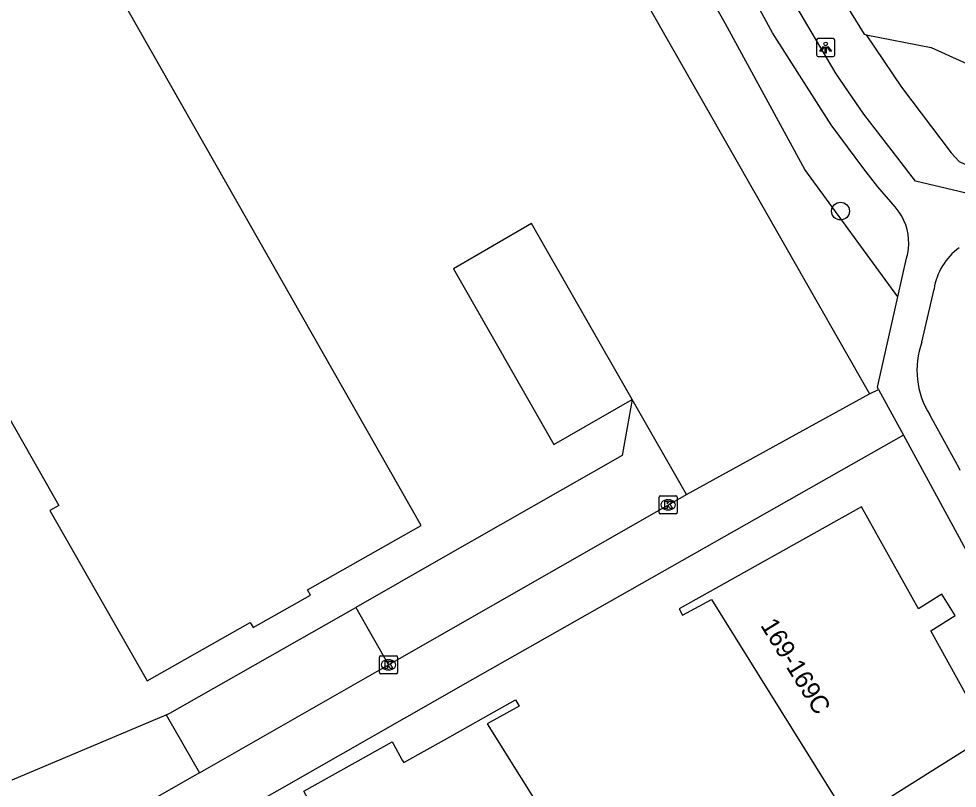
# Model space of a CAD drawing. Extents: x 160379 to 161131, y 383940 to 384849.
# Drawn here: x 160948.4 to 160999.9, y 384097.8 to 384140 of the extents above; entities that cross this region are included whole.
import ezdxf

# ---------------------------------------------------------------- set-up
doc = ezdxf.new("R2010")
doc.units = 0
for name, color, linetype in [('IMGEO_Boom', 7, 'Continuous'), ('IMGEO_Groenvoorziening', 7, 'Continuous'), ('IMGEO_Kolk', 7, 'Continuous'), ('IMGEO_Lichtpunt', 7, 'Continuous'), ('IMGEO_Loofbos', 7, 'Continuous'), ('IMGEO_Pand', 7, 'Continuous'), ('IMGEO_Pand_nummerreeks', 7, 'Continuous'), ('IMGEO_Rijbaan_lokaal_open', 7, 'Continuous'), ('IMGEO_Voetpad_halfverhard', 7, 'Continuous'), ('IMGEO_Voetpad_open', 7, 'Continuous')]:
    doc.layers.add(name, color=color, linetype=linetype)

msp = doc.modelspace()

# ---------------------------------------------------------------- linework, layer by layer
at = {"layer": 'IMGEO_Boom'}
msp.add_circle((160993.491, 384129.487), 0.489, dxfattribs=at)
at = {"layer": 'IMGEO_Groenvoorziening'}
for points in [[(160987.605, 384146.977), (160990.804, 384145.659), (160994.784, 384139.197), (160994.905, 384139.173)], [(160994.905, 384139.173), (160998.463, 384138.478), (161007.166, 384134.542), (161007.773, 384134.636)], [(160994.905, 384139.173), (160996.839, 384136.297), (160999.577, 384132.69), (161000.006, 384132.205), (161000.593, 384131.93), (161000.909, 384131.883), (161006.091, 384132.899), (161008.817, 384133.644), (161007.773, 384134.636)]]:
    msp.add_lwpolyline(points, dxfattribs=at)
at = {"layer": 'IMGEO_Kolk'}
for p, q in [((160983.526, 384112.926), (160983.526, 384113.778)), ((160983.601, 384113.852), (160984.453, 384113.852)), ((160984.014, 384113.632), (160984.039, 384113.632)), ((160984.527, 384113.778), (160984.527, 384112.926)), ((160984.453, 384112.852), (160983.601, 384112.852)), ((160984.037, 384113.072), (160984.012, 384113.072)), ((160968.171, 384104.144), (160968.171, 384104.996)), ((160968.246, 384105.07), (160969.098, 384105.07)), ((160968.659, 384104.85), (160968.684, 384104.85)), ((160969.172, 384104.996), (160969.172, 384104.144)), ((160968.682, 384104.29), (160968.657, 384104.29)), ((160969.098, 384104.07), (160968.246, 384104.07))]:
    msp.add_line(p, q, dxfattribs=at)
for points in [[(160983.526, 384112.926), (160983.526, 384113.778)], [(160983.601, 384113.852), (160984.453, 384113.852)], [(160983.847, 384113.552), (160983.97, 384113.552), (160983.97, 384113.401), (160984.1, 384113.552), (160984.264, 384113.552), (160984.118, 384113.401), (160984.271, 384113.152), (160984.119, 384113.152), (160984.034, 384113.316), (160983.97, 384113.249), (160983.97, 384113.152), (160983.847, 384113.152), (160983.847, 384113.552)], [(160984.527, 384113.778), (160984.527, 384112.926)], [(160984.453, 384112.852), (160983.601, 384112.852)], [(160968.171, 384104.144), (160968.171, 384104.996)], [(160968.246, 384105.07), (160969.098, 384105.07)], [(160968.492, 384104.77), (160968.615, 384104.77), (160968.615, 384104.619), (160968.745, 384104.77), (160968.909, 384104.77), (160968.763, 384104.619), (160968.916, 384104.37), (160968.764, 384104.37), (160968.679, 384104.534), (160968.615, 384104.467), (160968.615, 384104.37), (160968.492, 384104.37), (160968.492, 384104.77)], [(160969.172, 384104.996), (160969.172, 384104.144)], [(160969.098, 384104.07), (160968.246, 384104.07)]]:
    msp.add_lwpolyline(points, dxfattribs=at)
for centre, start, end in [((160983.603, 384113.776), 91.552, 178.448), ((160983.603, 384113.776), 91.552, 178.448), ((160984.451, 384113.776), 1.552, 88.448), ((160984.451, 384113.776), 1.552, 88.448), ((160983.603, 384112.928), 181.552, 268.448), ((160983.603, 384112.928), 181.552, 268.448), ((160984.451, 384112.928), 271.552, 358.448), ((160984.451, 384112.928), 271.552, 358.448), ((160968.248, 384104.994), 91.552, 178.448), ((160968.248, 384104.994), 91.552, 178.448), ((160969.096, 384104.994), 1.552, 88.448), ((160969.096, 384104.994), 1.552, 88.448), ((160968.248, 384104.146), 181.552, 268.448), ((160968.248, 384104.146), 181.552, 268.448), ((160969.096, 384104.146), 271.552, 358.448), ((160969.096, 384104.146), 271.552, 358.448)]:
    msp.add_arc(centre, 0.0765, start, end, dxfattribs=at)
for centre, major_axis, ratio, start_param, end_param in [((160984.013, 384113.352), (-0.387, 0.002), 0.722429, 4.712389, 7.853982), ((160984.038, 384113.352), (-0.39, 0.002), 0.717154, 1.570796, 4.712389), ((160968.658, 384104.57), (-0.387, 0.002), 0.722429, 4.712389, 7.853982), ((160968.683, 384104.57), (-0.39, 0.002), 0.717154, 1.570796, 4.712389)]:
    msp.add_ellipse(centre, major_axis=major_axis, ratio=ratio, start_param=start_param, end_param=end_param, dxfattribs=at)
at = {"layer": 'IMGEO_Lichtpunt'}
for p, q in [((160992.179, 384138.868), (160992.179, 384138.061)), ((160992.179, 384138.868), (160992.179, 384138.061)), ((160993.081, 384138.963), (160992.273, 384138.963)), ((160993.081, 384138.963), (160992.273, 384138.963)), ((160993.175, 384138.061), (160993.175, 384138.868)), ((160993.175, 384138.061), (160993.175, 384138.868)), ((160992.273, 384137.967), (160993.081, 384137.967)), ((160992.273, 384137.967), (160993.081, 384137.967))]:
    msp.add_line(p, q, dxfattribs=at)
for points in [[(160992.553, 384138.532), (160992.592, 384138.504), (160992.404, 384138.242), (160992.366, 384138.269), (160992.553, 384138.532)], [(160992.655, 384138.484), (160992.702, 384138.484), (160992.702, 384138.162), (160992.655, 384138.162), (160992.655, 384138.484)], [(160992.765, 384138.504), (160992.803, 384138.531), (160992.99, 384138.269), (160992.951, 384138.241), (160992.765, 384138.504)]]:
    msp.add_lwpolyline(points, dxfattribs=at)
msp.add_circle((160992.678, 384138.666), 0.0994, dxfattribs=at)
for centre, start, end in [((160992.273, 384138.868), 90, 180), ((160992.273, 384138.868), 90, 180), ((160993.081, 384138.868), 0, 90), ((160993.081, 384138.868), 0, 90), ((160992.273, 384138.061), 180, 270), ((160992.273, 384138.061), 180, 270), ((160993.081, 384138.061), 270, 0), ((160993.081, 384138.061), 270, 360)]:
    msp.add_arc(centre, 0.0946, start, end, dxfattribs=at)
at = {"layer": 'IMGEO_Loofbos'}
for points in [[(160996.642, 384124.777), (160991.54, 384131.77), (160987.179, 384139.766), (160982.252, 384148.488), (160975.306, 384162.057), (160966.147, 384183.255)], [(160964.906, 384181.911), (160961.359, 384178.569), (160995.093, 384119.446)]]:
    msp.add_lwpolyline(points, dxfattribs=at)
at = {"layer": 'IMGEO_Pand'}
for points in [[(160932.16, 384147.16), (160938.28, 384136.41), (160937.71, 384136.09), (160940.24, 384131.64), (160940.81, 384131.97), (160946.91, 384121.27), (160946.25, 384120.89), (160950.56, 384113.32), (160950.08, 384113.05), (160955.41, 384103.69)], [(160955.41, 384103.69), (160961.07, 384106.89), (160961.23, 384106.61), (160964.38, 384108.4), (160964.22, 384108.68), (160970.47, 384112.22), (160954.37, 384140.51)], [(160982.049, 384119.131), (160976.515, 384128.811), (160972.243, 384126.311), (160977.752, 384116.674), (160982.049, 384119.131)], [(160998.448, 384106.427), (160999.794, 384107.273), (160999.052, 384108.453), (160997.78, 384107.634), (160994.647, 384113.236), (160984.627, 384107.638), (160984.822, 384107.291), (160986.399, 384108.157), (160994.027, 384095.922), (161001.18, 384100.437), (161001.827, 384099.309), (161002.265, 384099.56), (160998.448, 384106.427)], [(160972.332, 384069.12), (160970.936, 384070.421), (160970.686, 384072.366), (160969.266, 384073.655), (160968.544, 384075.437), (160967.448, 384077.163), (160969.201, 384078.259), (160968.27, 384079.93), (160960.335, 384094.098), (160964.65, 384096.485), (160964.024, 384097.621), (160968.869, 384100.333), (160968.921, 384100.239), (160969.419, 384099.34), (160969.505, 384099.201), (160971.747, 384100.453), (160973.883, 384101.649), (160975.651, 384102.639), (160975.845, 384102.301), (160974.095, 384101.336), (160981.366, 384089.677), (160983.063, 384086.985), (160990.764, 384074.674), (160984.507, 384070.768)]]:
    msp.add_lwpolyline(points, dxfattribs=at)
at = {"layer": 'IMGEO_Rijbaan_lokaal_open'}
for points in [[(160982.049, 384119.131), (160981.504, 384116.055), (160971.677, 384110.453), (160966.877, 384107.722)], [(160985.026, 384113.922), (160982.049, 384119.131)], [(160968.67, 384104.572), (160985.026, 384113.922)], [(160956.47, 384101.828), (160956.665, 384101.911), (160966.877, 384107.722)], [(160966.877, 384107.722), (160968.67, 384104.572)], [(160958.287, 384098.637), (160968.67, 384104.572)], [(160948.011, 384098.251), (160956.47, 384101.828)], [(160956.47, 384101.828), (160958.287, 384098.637)], [(160958.287, 384098.637), (160953.893, 384096.124)]]:
    msp.add_lwpolyline(points, dxfattribs=at)
at = {"layer": 'IMGEO_Voetpad_halfverhard'}
for points in [[(160996.642, 384124.777), (160997.122, 384126.903), (160997.185, 384127.16), (160997.225, 384127.422), (160997.242, 384127.687), (160997.234, 384127.951), (160997.204, 384128.214), (160997.149, 384128.474), (160997.072, 384128.727), (160996.973, 384128.973), (160996.851, 384129.208), (160996.71, 384129.432), (160996.549, 384129.642), (160996.485, 384129.716), (160995.536, 384130.813), (160994.769, 384131.803), (160992.979, 384134.231), (160989.762, 384139.272), (160985.449, 384147.192)], [(161005.718, 384129.189), (161000, 384130.562), (160997.603, 384131.137), (160996.642, 384132.385), (160994.774, 384134.801), (160993.254, 384137.015), (160990.853, 384141.098), (160987.605, 384146.977)], [(160995.582, 384119.696), (160995.52, 384119.81), (160996.64, 384124.77), (160996.642, 384124.777)], [(160997.966, 384122.291), (160998.629, 384125.205)], [(161000.069, 384115.24), (161000, 384115.366), (160998.396, 384118.295)], [(160996.945, 384117.185), (161000, 384111.558), (161001.122, 384109.491)]]:
    msp.add_lwpolyline(points, dxfattribs=at)
for centre, radius, start, end in [((161002.061, 384124.675), 3.473, 126.4051, 171.222), ((161002.251, 384120.731), 4.56, 159.9931, 212.2906)]:
    msp.add_arc(centre, radius, start, end, dxfattribs=at)
at = {"layer": 'IMGEO_Voetpad_open'}
for points in [[(160995.093, 384119.446), (160995.582, 384119.696)], [(160995.582, 384119.696), (160996.945, 384117.185)], [(160985.026, 384113.922), (160995.093, 384119.446)], [(160996.945, 384117.185), (160973.277, 384103.758), (160955.415, 384093.563)]]:
    msp.add_lwpolyline(points, dxfattribs=at)

# ---------------------------------------------------------------- texts
at = {"layer": 'IMGEO_Pand_nummerreeks'}
msp.add_text('169-169C', height=1, rotation=301.7417, dxfattribs=at).set_placement((160989.067, 384106.738))

doc.saveas('drawing.dxf')
